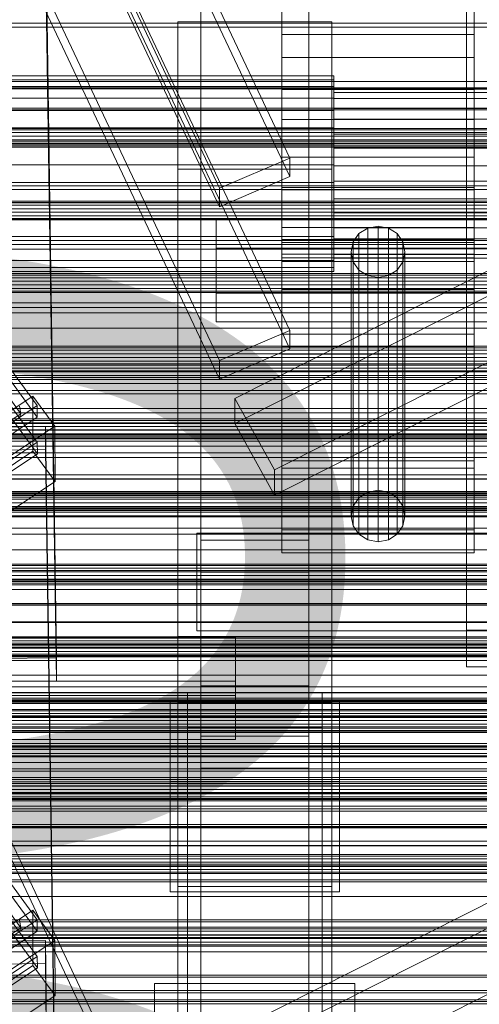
# Model space of a CAD drawing. Header units: millimetres. Extents: x -4395 to 65662, y -65530 to 6847.
# Tile 463 of 656: x 369 to 488, y -32966 to -32710. Entities that reach past the tile are written whole.
import ezdxf

# ---------------------------------------------------------------- set-up
doc = ezdxf.new("R2010")
doc.units = ezdxf.units.MM
for name, color, linetype, lineweight in [('COTAS_P', 1, 'Continuous', 0), ('frontal_C01', 7, 'Continuous', 0), ('frontal_C02', 7, 'Continuous', 0), ('frontal_C03', 7, 'Continuous', 0), ('frontal_C03-dry', 7, 'Continuous', 0), ('frontal_tolva', 7, 'Continuous', 0)]:
    doc.layers.add(name, color=color, linetype=linetype, lineweight=lineweight)
doc.dimstyles.new('R19_100', dxfattribs={"dimtxt": 250, "dimasz": 150, "dimexe": 150, "dimexo": 80, "dimgap": 100, "dimtad": 1, "dimtih": 1, "dimtoh": 1, "dimdsep": 46, "dimcen": 0.09, "dimadec": 0, "dimazin": 0, "dimtfac": 1, "dimtdec": 4, "dimtofl": 0, "dimtmove": 0, "dimatfit": 3, "dimfxl": 1, "dimtolj": 1, "dimtzin": 0, "dimarcsym": 0})

# ---------------------------------------------------------------- blocks, each defined once
blk = doc.blocks.new('DIM_R33_44')
at = {"layer": 'COTAS_P'}
for p, q in [((-150, -32200), (550, -32200)), ((550, -32200), (505, -32350)), ((550, -34800), (550, -32200)), ((550, -32200), (595, -32350)), ((550, -34800), (505, -34650)), ((550, -34800), (595, -34650)), ((-150, -34800), (550, -34800))]:
    blk.add_line(p, q, dxfattribs=at)
blk.add_text('2600 P', height=250, rotation=90, dxfattribs=at).set_placement((450, -33500))

msp = doc.modelspace()

# ---------------------------------------------------------------- linework, layer by layer
at = {"layer": 'frontal_C01'}
for p, q in [((299.114, -32779.554), (439.114, -33076.949)), ((439.114, -33081.465), (299.114, -32784.07))]:
    msp.add_line(p, q, dxfattribs=at)
at = {"layer": 'frontal_C02'}
for p, q in [((299.114, -32450.056), (439.114, -32745.966)), ((439.114, -32750.735), (299.114, -32454.825)), ((420.886, -32753.824), (280.886, -32457.913)), ((420.886, -32758.593), (280.886, -32462.682)), ((299.114, -32494.763), (439.114, -32790.674)), ((439.114, -32795.443), (299.114, -32499.532)), ((420.886, -32798.531), (280.886, -32502.621)), ((420.886, -32803.3), (280.886, -32507.39)), ((485, -32868.46), (485, -32641.941)), ((485, -32651.486), (485, -32878.005)), ((375.644, -32682.219), (378.512, -32875.624)), ((416, -32895.944), (416, -32681.17)), ((424.864, -32808.325), (674.864, -32682.325)), ((444, -32681.17), (444, -32895.944)), ((378.512, -32881.585), (375.644, -32688.18)), ((416, -32689.516), (416, -32904.29)), ((674.864, -32688.882), (424.864, -32814.883)), ((444, -32904.29), (444, -32689.516)), ((435.136, -32826.896), (685.136, -32700.895)), ((437, -32705.136), (437, -32713.912)), ((487, -32713.912), (487, -32705.136)), ((435.136, -32833.453), (685.136, -32707.452)), ((437, -32719.889), (437, -32708.371)), ((487, -32708.371), (487, -32719.889)), ((450, -32710.669), (410, -32710.669)), ((410, -32710.669), (410, -32748.851)), ((410, -32870.127), (410, -32710.669)), ((450, -32748.851), (450, -32710.669)), ((450, -32710.669), (450, -32870.127)), ((437, -32713.912), (437, -32728.182)), ((487, -32713.912), (437, -32713.912)), ((487, -32728.182), (487, -32713.912)), ((437, -32735.992), (437, -32719.889)), ((487, -32719.889), (437, -32719.889)), ((487, -32719.889), (487, -32735.992)), ((450.5, -32724.603), (342.5, -32724.603)), ((450.5, -32725.659), (342.5, -32725.659)), ((450.5, -32725.659), (450.5, -32724.603)), ((450.5, -32724.603), (450.5, -32727.414)), ((450.5, -32730.42), (450.5, -32725.659)), ((450.5, -32727.414), (342.5, -32727.414)), ((437, -32728.182), (437, -32745.773)), ((487, -32728.182), (437, -32728.182)), ((450.5, -32727.414), (450.5, -32733.663)), ((450.5, -32730.514), (450.5, -32728.089)), ((450.5, -32728.089), (450.5, -32729)), ((550.5, -32728.089), (450.5, -32728.089)), ((487, -32745.773), (487, -32728.182)), ((450.5, -32730.42), (342.5, -32730.42)), ((450.5, -32729), (450.5, -32733.108)), ((550.5, -32729), (450.5, -32729)), ((450.5, -32738.163), (450.5, -32730.42)), ((450.5, -32735.906), (450.5, -32730.514)), ((550.5, -32730.514), (450.5, -32730.514)), ((450.5, -32733.108), (450.5, -32739.787)), ((550.5, -32733.108), (450.5, -32733.108)), ((450.5, -32733.663), (342.5, -32733.663)), ((437, -32754.227), (437, -32735.992)), ((437, -32735.992), (487, -32735.992)), ((450.5, -32733.663), (450.5, -32742.4)), ((450.5, -32743.443), (450.5, -32735.906)), ((550.5, -32735.906), (450.5, -32735.906)), ((487, -32735.992), (487, -32754.227)), ((450.5, -32738.163), (342.5, -32738.163)), ((450.5, -32747.707), (450.5, -32738.163)), ((450.5, -32739.787), (450.5, -32748.022)), ((550.5, -32739.787), (450.5, -32739.787)), ((342.5, -32742.4), (450.5, -32742.4)), ((450.5, -32742.4), (450.5, -32752.293)), ((450.5, -32751.978), (450.5, -32743.443)), ((450.5, -32743.443), (550.5, -32743.443)), ((439.114, -32745.966), (420.886, -32753.824)), ((437, -32745.773), (437, -32764.008)), ((487, -32745.773), (437, -32745.773)), ((439.114, -32750.735), (439.114, -32745.966)), ((487, -32764.008), (487, -32745.773)), ((450.5, -32747.707), (342.5, -32747.707)), ((450.5, -32757.6), (450.5, -32747.707)), ((450.5, -32748.022), (450.5, -32756.557)), ((550.5, -32748.022), (450.5, -32748.022)), ((410, -32748.851), (450, -32748.851)), ((410, -32908.309), (410, -32748.851)), ((420.886, -32758.593), (439.114, -32750.735)), ((450, -32908.309), (450, -32748.851)), ((450.5, -32752.293), (342.5, -32752.293)), ((420.886, -32753.824), (420.886, -32758.593)), ((437, -32828.117), (437, -32753.604)), ((437, -32753.604), (487, -32753.604)), ((437, -32767.922), (437, -32753.604)), ((450.5, -32760.213), (450.5, -32751.978)), ((550.5, -32751.978), (450.5, -32751.978)), ((450.5, -32752.293), (450.5, -32761.837)), ((487, -32753.604), (487, -32828.117)), ((487, -32753.604), (487, -32767.922)), ((437, -32771.818), (437, -32754.227)), ((487, -32754.227), (437, -32754.227)), ((487, -32754.227), (487, -32771.818)), ((450.5, -32757.6), (342.5, -32757.6)), ((450.5, -32756.557), (450.5, -32764.094)), ((550.5, -32756.557), (450.5, -32756.557)), ((450.5, -32766.337), (450.5, -32757.6)), ((450.5, -32766.892), (450.5, -32760.213)), ((550.5, -32760.213), (450.5, -32760.213)), ((450.5, -32761.837), (342.5, -32761.837)), ((420, -32769.393), (420, -32761.942)), ((420, -32761.942), (823, -32761.942)), ((420, -32781.033), (420, -32761.942)), ((437, -32764.008), (437, -32780.111)), ((487, -32764.008), (437, -32764.008)), ((450.5, -32761.837), (450.5, -32769.58)), ((450.5, -32764.094), (450.5, -32769.486)), ((550.5, -32764.094), (450.5, -32764.094)), ((462, -32763.617), (459.321, -32764.126)), ((464.679, -32764.126), (462, -32763.617)), ((462, -32832.169), (462, -32763.617)), ((487, -32780.111), (487, -32764.008)), ((450.5, -32766.337), (342.5, -32766.337)), ((450.5, -32772.586), (450.5, -32766.337)), ((457.05, -32765.574), (455.533, -32767.742)), ((459.321, -32764.126), (457.05, -32765.574)), ((457.05, -32834.126), (457.05, -32765.574)), ((459.321, -32832.678), (459.321, -32764.126)), ((466.95, -32765.574), (464.679, -32764.126)), ((464.679, -32832.678), (464.679, -32764.126)), ((468.467, -32767.742), (466.95, -32765.574)), ((466.95, -32834.126), (466.95, -32765.574)), ((437, -32820.734), (437, -32767.085)), ((437, -32767.085), (487, -32767.085)), ((437, -32772.812), (437, -32767.085)), ((487, -32767.922), (437, -32767.922)), ((437, -32767.922), (437, -32842.435)), ((450.5, -32771), (450.5, -32766.892)), ((550.5, -32766.892), (450.5, -32766.892)), ((455.533, -32767.742), (455, -32770.299)), ((455.533, -32836.294), (455.533, -32767.742)), ((469, -32770.299), (468.467, -32767.742)), ((468.467, -32836.294), (468.467, -32767.742)), ((487, -32767.085), (487, -32820.734)), ((487, -32767.085), (487, -32772.812)), ((487, -32842.435), (487, -32767.922)), ((450.5, -32769.58), (342.5, -32769.58)), ((823, -32769.393), (420, -32769.393)), ((420, -32769.393), (420, -32788.484)), ((437, -32824.552), (437, -32770.903)), ((437, -32770.903), (487, -32770.903)), ((437, -32794.767), (437, -32770.903)), ((450.5, -32769.486), (450.5, -32771.911)), ((550.5, -32769.486), (450.5, -32769.486)), ((450.5, -32769.58), (450.5, -32774.341)), ((450.5, -32771.911), (450.5, -32771)), ((550.5, -32771), (450.5, -32771)), ((455, -32770.299), (455.533, -32772.856)), ((455, -32838.851), (455, -32770.299)), ((468.467, -32772.856), (469, -32770.299)), ((469, -32770.299), (469, -32838.851)), ((487, -32770.903), (487, -32824.552)), ((487, -32770.903), (487, -32794.767)), ((450.5, -32772.586), (342.5, -32772.586)), ((345.969, -32772.659), (373.501, -32810.181)), ((437, -32786.088), (437, -32771.818)), ((487, -32771.818), (437, -32771.818)), ((487, -32772.812), (437, -32772.812)), ((437, -32772.812), (437, -32826.461)), ((550.5, -32771.911), (450.5, -32771.911)), ((450.5, -32775.397), (450.5, -32772.586)), ((455.533, -32772.856), (457.05, -32775.024)), ((455.533, -32841.408), (455.533, -32772.856)), ((466.95, -32775.024), (468.467, -32772.856)), ((468.467, -32841.408), (468.467, -32772.856)), ((487, -32771.818), (487, -32786.088)), ((487, -32826.461), (487, -32772.812)), ((450.5, -32774.341), (342.5, -32774.341)), ((450.5, -32775.397), (342.5, -32775.397)), ((373.513, -32813.162), (345.981, -32775.64)), ((450.5, -32774.341), (450.5, -32775.397)), ((457.05, -32775.024), (459.321, -32776.472)), ((457.05, -32843.576), (457.05, -32775.024)), ((459.321, -32776.472), (462, -32776.981)), ((459.321, -32845.024), (459.321, -32776.472)), ((462, -32776.981), (464.679, -32776.472)), ((464.679, -32776.472), (466.95, -32775.024)), ((464.679, -32845.024), (464.679, -32776.472)), ((466.95, -32843.576), (466.95, -32775.024)), ((462, -32845.533), (462, -32776.981)), ((823, -32781.033), (420, -32781.033)), ((420, -32781.033), (420, -32788.484)), ((437, -32780.111), (437, -32791.629)), ((487, -32780.111), (437, -32780.111)), ((487, -32791.629), (487, -32780.111)), ((346.008, -32782.197), (373.539, -32819.719)), ((373.551, -32822.7), (346.02, -32785.177)), ((437, -32794.864), (437, -32786.088)), ((487, -32786.088), (437, -32786.088)), ((487, -32786.088), (487, -32794.864)), ((420, -32788.484), (823, -32788.484)), ((439.114, -32790.674), (420.886, -32798.531)), ((437, -32791.629), (437, -32796.81)), ((487, -32791.629), (437, -32791.629)), ((439.114, -32795.443), (439.114, -32790.674)), ((487, -32796.81), (487, -32791.629)), ((420.886, -32803.3), (439.114, -32795.443)), ((487, -32794.767), (437, -32794.767)), ((437, -32794.767), (437, -32848.416)), ((437, -32796.81), (437, -32794.864)), ((487, -32794.864), (437, -32794.864)), ((487, -32796.81), (437, -32796.81)), ((487, -32848.416), (487, -32794.767)), ((487, -32794.864), (487, -32796.81)), ((420.886, -32798.531), (420.886, -32803.3)), ((369.265, -32812.298), (363.53, -32804.481)), ((360.882, -32815.393), (372.35, -32807.724)), ((372.35, -32807.724), (372.408, -32822.03)), ((372.35, -32807.724), (378.086, -32815.541)), ((435.136, -32826.896), (424.864, -32808.325)), ((424.864, -32808.325), (424.864, -32814.883)), ((359.436, -32818.872), (369.265, -32812.298)), ((373.501, -32810.181), (362.033, -32817.851)), ((369.265, -32812.298), (368.888, -32810.326)), ((368.9, -32813.258), (369.265, -32812.298)), ((373.513, -32813.162), (373.501, -32810.181)), ((362.045, -32820.831), (373.513, -32813.162)), ((424.864, -32814.883), (435.136, -32833.453)), ((357.646, -32815.853), (375.644, -32815.609)), ((378.086, -32815.541), (366.618, -32823.21)), ((375.644, -32815.609), (375.644, -32821.571)), ((375.644, -32815.609), (378.512, -33009.014)), ((378.143, -32829.848), (378.086, -32815.541)), ((373.539, -32819.719), (362.071, -32827.388)), ((373.551, -32822.7), (373.539, -32819.719)), ((375.644, -32821.571), (357.646, -32821.814)), ((372.408, -32822.03), (360.939, -32829.7)), ((362.083, -32830.369), (373.551, -32822.7)), ((378.143, -32829.848), (372.408, -32822.03)), ((378.512, -33014.976), (375.644, -32821.571)), ((487, -32820.734), (437, -32820.734)), ((437, -32820.734), (437, -32826.461)), ((487, -32826.461), (487, -32820.734)), ((487, -32824.552), (437, -32824.552)), ((437, -32824.552), (437, -32848.416)), ((487, -32848.416), (487, -32824.552)), ((435.136, -32833.453), (435.136, -32826.896)), ((437, -32826.461), (487, -32826.461)), ((366.675, -32837.517), (378.143, -32829.848)), ((487, -32828.117), (437, -32828.117)), ((437, -32828.117), (437, -32842.435)), ((487, -32842.435), (487, -32828.117)), ((457.05, -32834.126), (459.321, -32832.678)), ((459.321, -32832.678), (462, -32832.169)), ((462, -32832.169), (464.679, -32832.678)), ((464.679, -32832.678), (466.95, -32834.126)), ((455.533, -32836.294), (457.05, -32834.126)), ((466.95, -32834.126), (468.467, -32836.294)), ((455, -32838.851), (455.533, -32836.294)), ((468.467, -32836.294), (469, -32838.851)), ((455.533, -32841.408), (455, -32838.851)), ((469, -32838.851), (468.467, -32841.408)), ((437, -32842.435), (487, -32842.435)), ((457.05, -32843.576), (455.533, -32841.408)), ((468.467, -32841.408), (466.95, -32843.576)), ((415, -32855.233), (415, -32843.31)), ((415, -32843.31), (760, -32843.31)), ((415, -32856.674), (415, -32843.31)), ((416, -32853.444), (416, -32845.099)), ((416, -32845.099), (444, -32845.099)), ((416, -33059.872), (416, -32845.099)), ((444, -32845.099), (444, -32853.444)), ((444, -32845.099), (444, -33059.872)), ((459.321, -32845.024), (457.05, -32843.576)), ((462, -32845.533), (459.321, -32845.024)), ((464.679, -32845.024), (462, -32845.533)), ((466.95, -32843.576), (464.679, -32845.024)), ((424.864, -32972.254), (674.864, -32846.253)), ((437, -32848.416), (487, -32848.416)), ((444, -32853.444), (416, -32853.444)), ((416, -32853.444), (416, -33068.218)), ((674.864, -32852.81), (424.864, -32978.811)), ((444, -33068.218), (444, -32853.444)), ((760, -32855.233), (415, -32855.233)), ((415, -32855.233), (415, -32868.596)), ((760, -32856.674), (415, -32856.674)), ((415, -32856.674), (415, -32868.596)), ((435.136, -32990.824), (685.136, -32864.824)), ((415, -32868.596), (760, -32868.596)), ((775, -32868.46), (485, -32868.46)), ((485, -32868.46), (485, -32878.005)), ((-425, -32870.271), (425, -32870.271)), ((450, -32870.127), (410, -32870.127)), ((410, -32870.127), (410, -32908.309)), ((410, -32971.464), (410, -32870.127)), ((425, -32870.271), (425, -32885.412)), ((425, -32870.271), (425, -32881.725)), ((450, -32908.309), (450, -32870.127)), ((450, -32870.127), (450, -32971.464)), ((378.512, -32875.624), (360.514, -32875.867)), ((378.512, -32881.585), (378.512, -32875.624)), ((485, -32878.005), (775, -32878.005)), ((360.514, -32881.829), (378.512, -32881.585)), ((425, -32881.725), (-425, -32881.725)), ((416, -32891.857), (416, -32882.916)), ((416, -32882.916), (444, -32882.916)), ((416, -32967.11), (416, -32882.916)), ((425, -32896.866), (425, -32881.725)), ((444, -32882.916), (444, -32891.857)), ((444, -32882.916), (444, -32967.11)), ((425, -32885.412), (-425, -32885.412)), ((412.5, -32893.688), (412.5, -32884.747)), ((412.5, -32884.747), (447.5, -32884.747)), ((412.5, -33066.111), (412.5, -32884.747)), ((425, -32896.866), (425, -32885.412)), ((447.5, -32884.747), (447.5, -32893.688)), ((447.5, -32884.747), (447.5, -33066.111)), ((408, -32907.685), (408, -32886.821)), ((408, -32886.821), (452, -32886.821)), ((408, -32915.458), (408, -32886.821)), ((450, -32887.261), (410, -32887.261)), ((410, -32887.261), (410, -32934.988)), ((410, -33046.718), (410, -32887.261)), ((450, -32934.988), (450, -32887.261)), ((450, -32887.261), (450, -33046.718)), ((452, -32886.821), (452, -32907.685)), ((452, -32886.821), (452, -32915.458)), ((447.5, -32893.688), (412.5, -32893.688)), ((412.5, -33075.053), (412.5, -32893.688)), ((444, -32891.857), (416, -32891.857)), ((416, -32891.857), (416, -32976.052)), ((444, -32976.052), (444, -32891.857)), ((447.5, -33075.053), (447.5, -32893.688)), ((-425, -32896.866), (425, -32896.866)), ((444, -32895.944), (416, -32895.944)), ((416, -32895.944), (416, -32904.29)), ((444, -32904.29), (444, -32895.944)), ((416, -32904.29), (444, -32904.29)), ((345.969, -32906.049), (373.501, -32943.572)), ((373.513, -32946.552), (345.981, -32909.03)), ((452, -32907.685), (408, -32907.685)), ((408, -32907.685), (408, -32936.321)), ((410, -32908.309), (450, -32908.309)), ((410, -33009.646), (410, -32908.309)), ((450, -33009.646), (450, -32908.309)), ((452, -32936.321), (452, -32907.685)), ((346.008, -32915.587), (373.539, -32953.109)), ((452, -32915.458), (408, -32915.458)), ((408, -32915.458), (408, -32936.321)), ((452, -32936.321), (452, -32915.458)), ((373.551, -32956.09), (346.02, -32918.568)), ((410, -32934.988), (450, -32934.988)), ((410, -33094.446), (410, -32934.988)), ((450, -33094.446), (450, -32934.988)), ((408, -32936.321), (452, -32936.321)), ((369.265, -32945.688), (363.53, -32937.871)), ((360.882, -32948.783), (372.35, -32941.114)), ((372.35, -32941.114), (372.408, -32955.421)), ((372.35, -32941.114), (378.086, -32948.931)), ((373.501, -32943.572), (362.033, -32951.241)), ((369.265, -32945.688), (368.888, -32943.717)), ((373.513, -32946.552), (373.501, -32943.572)), ((359.436, -32952.262), (369.265, -32945.688)), ((362.045, -32954.221), (373.513, -32946.552)), ((368.9, -32946.648), (369.265, -32945.688)), ((357.646, -32949.243), (375.644, -32949)), ((378.086, -32948.931), (366.618, -32956.601)), ((375.644, -32949), (375.644, -32954.961)), ((375.644, -32949), (378.512, -33142.405)), ((378.143, -32963.238), (378.086, -32948.931)), ((373.539, -32953.109), (362.071, -32960.779)), ((373.551, -32956.09), (373.539, -32953.109)), ((375.644, -32954.961), (357.646, -32955.204)), ((372.408, -32955.421), (360.939, -32963.09)), ((378.143, -32963.238), (372.408, -32955.421)), ((378.512, -33148.366), (375.644, -32954.961)), ((362.083, -32963.759), (373.551, -32956.09)), ((404, -32979.21), (404, -32960.134)), ((404, -32960.134), (456, -32960.134)), ((404, -32967.771), (404, -32960.134)), ((456, -32960.134), (456, -32979.21)), ((456, -32960.134), (456, -32967.771)), ((366.675, -32970.907), (378.143, -32963.238))]:
    msp.add_line(p, q, dxfattribs=at)
at = {"layer": 'frontal_C03'}
for p, q in [((1270, -32726.105), (-1230, -32726.105)), ((1270, -32727.786), (-1230, -32727.786)), ((1270, -32728.036), (-1230, -32728.036)), ((1270, -32733.015), (-1230, -32733.015)), ((1270, -32733.505), (-1230, -32733.505)), ((1270, -32738.28), (-1230, -32738.28)), ((1270, -32738.666), (-1230, -32738.666)), ((1270, -32739.332), (-1230, -32739.332)), ((-1230, -32740.264), (1270, -32740.264)), ((1270, -32741.206), (-1230, -32741.206)), ((1270, -32741.591), (-1230, -32741.591)), ((1270, -32742.138), (-1230, -32742.138)), ((1270, -32742.302), (-1230, -32742.302)), ((1270, -32742.804), (-1230, -32742.804)), ((1270, -32743.19), (-1230, -32743.19)), ((1270, -32753.184), (-1230, -32753.184)), ((1270, -32754.089), (-1230, -32754.089)), ((1270, -32757.121), (-1230, -32757.121)), ((1270, -32757.507), (-1230, -32757.507)), ((1270, -32758.173), (-1230, -32758.173)), ((-1230, -32759.105), (1270, -32759.105)), ((1270, -32760.047), (-1230, -32760.047)), ((1270, -32760.979), (-1230, -32760.979)), ((1270, -32761.645), (-1230, -32761.645)), ((1270, -32762.031), (-1230, -32762.031)), ((1270, -32767.349), (-1230, -32767.349)), ((1270, -32768.413), (-1230, -32768.413)), ((1270, -32775.962), (-1230, -32775.962)), ((1270, -32776.348), (-1230, -32776.348)), ((1270, -32777.014), (-1230, -32777.014)), ((-1230, -32777.946), (1270, -32777.946)), ((1270, -32778.888), (-1230, -32778.888)), ((1270, -32779.82), (-1230, -32779.82)), ((1270, -32780.486), (-1230, -32780.486)), ((1270, -32780.872), (-1230, -32780.872)), ((1270, -32783.54), (-1230, -32783.54)), ((1270, -32784.723), (-1230, -32784.723)), ((1270, -32794.803), (-1230, -32794.803)), ((1270, -32795.189), (-1230, -32795.189)), ((1270, -32795.855), (-1230, -32795.855)), ((-1230, -32796.787), (1270, -32796.787)), ((1270, -32797.729), (-1230, -32797.729)), ((1270, -32798.661), (-1230, -32798.661)), ((1270, -32799.327), (-1230, -32799.327)), ((1270, -32799.713), (-1230, -32799.713)), ((1515, -32801.25), (-1475, -32801.25)), ((1515, -32801.443), (-1475, -32801.443)), ((1270, -32801.137), (-1230, -32801.137)), ((-1230, -32802.392), (1270, -32802.392)), ((1515, -32802.903), (-1475, -32802.903)), ((1515, -32803.463), (-1475, -32803.463)), ((1515, -32806.239), (-1475, -32806.239)), ((1515, -32807.111), (-1475, -32807.111)), ((1515, -32810.932), (-1475, -32810.932)), ((1515, -32812.031), (-1475, -32812.031)), ((1270, -32813.644), (-1230, -32813.644)), ((1270, -32814.03), (-1230, -32814.03)), ((1270, -32814.696), (-1230, -32814.696)), ((-1475, -32816.523), (1515, -32816.523)), ((1515, -32817.741), (-1475, -32817.741)), ((-1230, -32815.628), (1270, -32815.628)), ((1270, -32816.57), (-1230, -32816.57)), ((1270, -32817.502), (-1230, -32817.502)), ((1270, -32818.168), (-1230, -32818.168)), ((1270, -32818.554), (-1230, -32818.554)), ((1270, -32819.463), (-1230, -32819.463)), ((1515, -32822.465), (-1475, -32822.465)), ((1270, -32820.743), (-1230, -32820.743)), ((1515, -32823.683), (-1475, -32823.683)), ((1515, -32828.175), (-1475, -32828.175)), ((1515, -32829.274), (-1475, -32829.274)), ((1270, -32832.485), (-1230, -32832.485)), ((1270, -32832.871), (-1230, -32832.871)), ((1515, -32833.095), (-1475, -32833.095)), ((1515, -32833.967), (-1475, -32833.967)), ((1270, -32833.537), (-1230, -32833.537)), ((-1230, -32834.469), (1270, -32834.469)), ((1270, -32835.411), (-1230, -32835.411)), ((1515, -32836.743), (-1475, -32836.743)), ((1515, -32837.303), (-1475, -32837.303)), ((1270, -32836.343), (-1230, -32836.343)), ((1270, -32837.009), (-1230, -32837.009)), ((1270, -32837.395), (-1230, -32837.395)), ((1270, -32837.813), (-1230, -32837.813)), ((1515, -32838.763), (-1475, -32838.763)), ((1515, -32838.956), (-1475, -32838.956)), ((1270, -32839.069), (-1230, -32839.069)), ((1270, -32851.326), (-1230, -32851.326)), ((1270, -32851.712), (-1230, -32851.712)), ((1270, -32852.378), (-1230, -32852.378)), ((-1230, -32853.31), (1270, -32853.31)), ((1270, -32854.252), (-1230, -32854.252)), ((1270, -32855.184), (-1230, -32855.184)), ((1270, -32855.483), (-1230, -32855.483)), ((1270, -32855.85), (-1230, -32855.85)), ((1270, -32856.236), (-1230, -32856.236)), ((1270, -32856.665), (-1230, -32856.665)), ((1270, -32861.557), (-1230, -32861.557)), ((1270, -32861.642), (-1230, -32861.642)), ((1270, -32866.257), (-1230, -32866.257)), ((1270, -32866.499), (-1230, -32866.499)), ((1270, -32870.167), (-1230, -32870.167)), ((1270, -32870.553), (-1230, -32870.553)), ((1270, -32871.219), (-1230, -32871.219)), ((1270, -32871.793), (-1230, -32871.793)), ((-1230, -32872.151), (1270, -32872.151)), ((1270, -32872.857), (-1230, -32872.857)), ((1270, -32873.093), (-1230, -32873.093)), ((1270, -32874.025), (-1230, -32874.025)), ((1270, -32874.691), (-1230, -32874.691)), ((1270, -32875.025), (-1230, -32875.025)), ((1270, -32875.077), (-1230, -32875.077)), ((1270, -32875.388), (-1230, -32875.388)), ((1516, -32883.163), (-1476, -32883.163)), ((1516, -32883.19), (-1476, -32883.19)), ((1516, -32884.632), (-1476, -32884.632)), ((1516, -32884.708), (-1476, -32884.708)), ((1270, -32886.117), (-1230, -32886.117)), ((1270, -32886.528), (-1230, -32886.528)), ((1516, -32887.372), (-1476, -32887.372)), ((1516, -32887.485), (-1476, -32887.485)), ((-1230, -32886.955), (1270, -32886.955)), ((1270, -32887.022), (-1230, -32887.022)), ((1270, -32889.008), (-1230, -32889.008)), ((1516, -32890.967), (-1476, -32890.967)), ((-1476, -32891.1), (1516, -32891.1)), ((1270, -32889.394), (-1230, -32889.394)), ((1270, -32890.06), (-1230, -32890.06)), ((-1230, -32890.992), (1270, -32890.992)), ((1270, -32891.934), (-1230, -32891.934)), ((1270, -32892.866), (-1230, -32892.866)), ((1270, -32893.532), (-1230, -32893.532)), ((1270, -32893.918), (-1230, -32893.918)), ((1516, -32894.868), (-1476, -32894.868)), ((1516, -32895.002), (-1476, -32895.002)), ((1516, -32898.483), (-1476, -32898.483)), ((1516, -32898.596), (-1476, -32898.596)), ((1270, -32897.904), (-1230, -32897.904)), ((1270, -32898.615), (-1230, -32898.615)), ((1270, -32899.013), (-1230, -32899.013)), ((1270, -32899.441), (-1230, -32899.441)), ((1516, -32901.261), (-1476, -32901.261)), ((1516, -32901.337), (-1476, -32901.337)), ((1516, -32902.779), (-1476, -32902.779)), ((1516, -32902.805), (-1476, -32902.805)), ((1270, -32906.701), (-1230, -32906.701)), ((1270, -32907.19), (-1230, -32907.19)), ((1270, -32907.849), (-1230, -32907.849)), ((1270, -32908.235), (-1230, -32908.235)), ((1270, -32908.901), (-1230, -32908.901)), ((-1230, -32909.833), (1270, -32909.833)), ((1270, -32910.581), (-1230, -32910.581)), ((1270, -32910.775), (-1230, -32910.775)), ((1270, -32910.943), (-1230, -32910.943)), ((1270, -32911.707), (-1230, -32911.707)), ((1270, -32912.17), (-1230, -32912.17)), ((1270, -32912.373), (-1230, -32912.373)), ((1270, -32912.419), (-1230, -32912.419)), ((1270, -32912.759), (-1230, -32912.759)), ((1270, -32914.101), (-1230, -32914.101)), ((1270, -32919.47), (-1230, -32919.47)), ((1270, -32919.712), (-1230, -32919.712)), ((1270, -32924.326), (-1230, -32924.326)), ((1270, -32924.411), (-1230, -32924.411)), ((1270, -32926.69), (-1230, -32926.69)), ((1270, -32927.076), (-1230, -32927.076)), ((1270, -32927.742), (-1230, -32927.742)), ((-1230, -32928.674), (1270, -32928.674)), ((1270, -32929.616), (-1230, -32929.616)), ((1270, -32930.548), (-1230, -32930.548)), ((1270, -32931.214), (-1230, -32931.214)), ((1270, -32931.6), (-1230, -32931.6)), ((1270, -32945.53), (-1230, -32945.53)), ((1270, -32945.917), (-1230, -32945.917)), ((1270, -32946.583), (-1230, -32946.583)), ((-1230, -32947.515), (1270, -32947.515)), ((1270, -32948.457), (-1230, -32948.457)), ((1270, -32949.389), (-1230, -32949.389)), ((1270, -32950.055), (-1230, -32950.055)), ((1270, -32950.441), (-1230, -32950.441)), ((1270, -32964.371), (-1230, -32964.371)), ((1270, -32964.758), (-1230, -32964.758)), ((1270, -32965.424), (-1230, -32965.424))]:
    msp.add_line(p, q, dxfattribs=at)
at = {"layer": 'frontal_C03-dry'}
for p, q in [((-1270, -32786.103), (1310, -32786.103)), ((1310, -32790.103), (-1270, -32790.103)), ((1308.75, -32800.472), (-1271.25, -32800.472)), ((-1271.25, -32804.472), (1308.75, -32804.472)), ((1307.5, -32814.84), (-1272.5, -32814.84)), ((-1272.5, -32818.84), (1307.5, -32818.84)), ((1306.25, -32829.209), (-1273.75, -32829.209)), ((-1273.75, -32833.209), (1306.25, -32833.209)), ((1305, -32843.577), (-1275, -32843.577)), ((-1275, -32847.577), (1305, -32847.577)), ((1303.75, -32857.946), (-1276.25, -32857.946)), ((-1276.25, -32861.946), (1303.75, -32861.946)), ((1302.5, -32872.314), (-1277.5, -32872.314)), ((-1277.5, -32876.314), (1302.5, -32876.314)), ((1270, -32880.103), (-1230, -32880.103)), ((1301.25, -32886.683), (-1278.75, -32886.683)), ((-1230, -32886.103), (1270, -32886.103)), ((-1278.75, -32890.683), (1301.25, -32890.683)), ((-1230, -32890.103), (1270, -32890.103)), ((-1231.25, -32894.472), (1268.75, -32894.472)), ((1300, -32901.051), (-1280, -32901.051)), ((1268.75, -32900.472), (-1231.25, -32900.472)), ((1268.75, -32904.472), (-1231.25, -32904.472)), ((-1280, -32905.051), (1300, -32905.051)), ((-1232.5, -32908.84), (1267.5, -32908.84)), ((1298.75, -32915.42), (-1281.25, -32915.42)), ((1267.5, -32914.84), (-1232.5, -32914.84)), ((-1281.25, -32919.42), (1298.75, -32919.42)), ((1267.5, -32918.84), (-1232.5, -32918.84)), ((-1233.75, -32923.209), (1266.25, -32923.209)), ((1297.5, -32929.789), (-1282.5, -32929.789)), ((1266.25, -32929.209), (-1233.75, -32929.209)), ((-1282.5, -32933.789), (1297.5, -32933.789)), ((1266.25, -32933.209), (-1233.75, -32933.209)), ((-1235, -32937.577), (1265, -32937.577)), ((1296.25, -32944.157), (-1283.75, -32944.157)), ((1265, -32943.577), (-1235, -32943.577)), ((1265, -32947.577), (-1235, -32947.577)), ((-1283.75, -32948.157), (1296.25, -32948.157)), ((-1236.25, -32951.946), (1263.75, -32951.946)), ((1263.75, -32957.946), (-1236.25, -32957.946)), ((1295, -32958.526), (-1285, -32958.526)), ((-1285, -32962.526), (1295, -32962.526)), ((1263.75, -32961.946), (-1236.25, -32961.946))]:
    msp.add_line(p, q, dxfattribs=at)
at = {"layer": 'frontal_tolva'}
for p, q in [((-1821.5, -32711), (1821.5, -32711)), ((-1725, -32712), (1725, -32712)), ((-1821.5, -32842), (1821.5, -32842)), ((-1821.5, -32853), (1821.5, -32853))]:
    msp.add_line(p, q, dxfattribs=at)

# ---------------------------------------------------------------- dimensions: what is measured, and where the dimension line sits
at = {"layer": 'COTAS_P'}
dim = msp.add_aligned_dim(p1=(-150, -34800), p2=(-150, -32200), distance=-700, text='<> P', dimstyle='R19_100', dxfattribs=at)
dim.commit()
dim.dimension.update_dxf_attribs({"geometry": 'DIM_R33_44', "text_midpoint": (550, -33500)})

doc.saveas('drawing.dxf')
